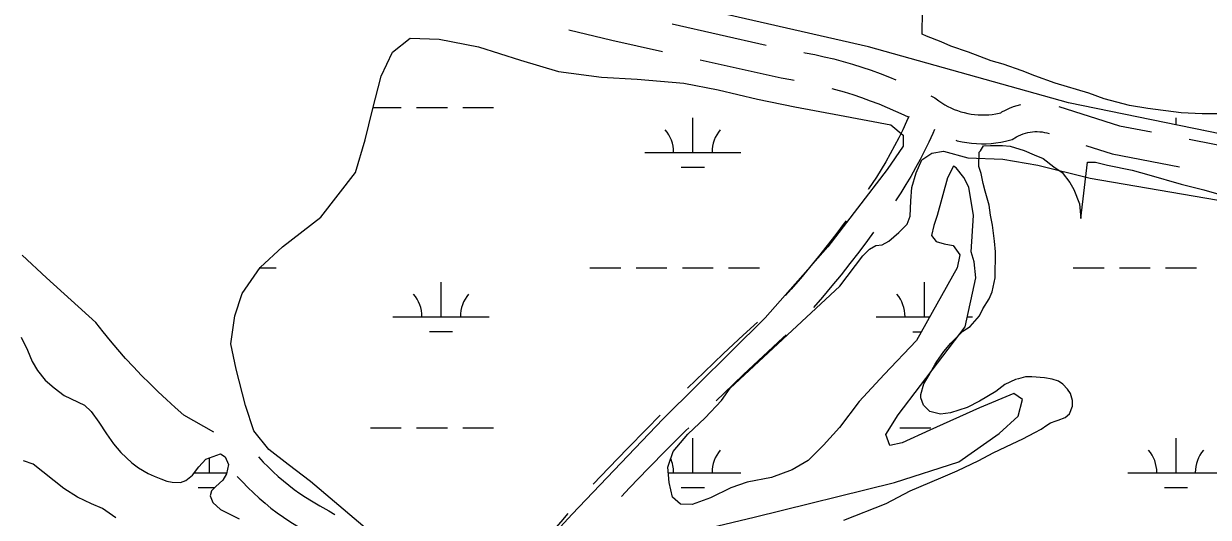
# Model space of a CAD drawing. Extents: x 3535183 to 3573198, y 534952 to 560562.
# Drawn here: x 3564172 to 3565402, y 554878 to 555390 of the extents above; entities that cross this region are included whole.
import ezdxf

# ---------------------------------------------------------------- set-up
doc = ezdxf.new("R2010")
doc.units = 0
for name, color, linetype in [('V-ROAD-CNTR', 7, 'Continuous'), ('V-SITE-VEGE', 7, 'Continuous'), ('V-WETL-SWMP', 7, 'Continuous')]:
    doc.layers.add(name, color=color, linetype=linetype)

msp = doc.modelspace()

# ---------------------------------------------------------------- linework, layer by layer
at = {"layer": 'V-ROAD-CNTR'}
msp.add_line((3564845.2, 555390.2), (3564942.8, 555368.3), dxfattribs=at)
for points in [[(3564737.8, 555384.1), (3564782.6, 555373.5), (3564835.3, 555361.7)], [(3564874.3, 555352.9), (3564958.4, 555334.1), (3564968.4, 555332.5), (3564972, 555331.9)], [(3564981.9, 555360.6), (3564983.3, 555360.3), (3564993.3, 555358.4), (3565003.2, 555356.2), (3565013, 555353.8), (3565022.8, 555351.2), (3565032.6, 555348.3), (3565042.3, 555345.3), (3565051.9, 555342.1), (3565061.4, 555338.6), (3565070.9, 555335), (3565077.6, 555332.2)], [(3565011, 555323.2), (3565014.8, 555322.2), (3565023.9, 555319.6), (3565033, 555316.8), (3565042, 555313.7), (3565051, 555310.5), (3565059.8, 555307.1), (3565068.6, 555303.5), (3565077.3, 555299.7), (3565086, 555295.8), (3565091.1, 555293.3)], [(3565113.9, 555315.4), (3565117.9, 555313.3), (3565122.1, 555310.2), (3565125.2, 555308.2), (3565128.3, 555306.3), (3565131.5, 555304.5), (3565134.8, 555302.9), (3565138.2, 555301.4), (3565141.6, 555300.2), (3565145.1, 555299), (3565148.6, 555298.1), (3565152.2, 555297.2), (3565155.8, 555296.6), (3565159.4, 555296.1), (3565163.1, 555295.8), (3565166.8, 555295.7), (3565170.4, 555295.7), (3565174.1, 555295.9), (3565177.7, 555296.3), (3565181.3, 555296.9), (3565184.9, 555297.6), (3565186.5, 555298), (3565187.8, 555298.8), (3565191.6, 555300.8), (3565195.5, 555302.7), (3565199.6, 555304.3), (3565203.7, 555305.6), (3565207.4, 555306.6)], [(3565246.8, 555304.6), (3565309.8, 555284.5), (3565343, 555278.1)], [(3565091.1, 555294.2), (3565088.7, 555288.8), (3565084.7, 555280.3), (3565080.6, 555271.8), (3565076.3, 555263.5), (3565071.8, 555255.2), (3565067.2, 555247), (3565062.4, 555238.9), (3565057.4, 555231), (3565049.3, 555219), (3565048.9, 555218.4)], [(3565117.8, 555280.5), (3565116.1, 555276.5), (3565111.8, 555267.4), (3565107.4, 555258.4), (3565102.8, 555249.4), (3565098.1, 555240.6), (3565093.1, 555231.9), (3565088, 555223.3), (3565082.6, 555214.7), (3565077.2, 555206.6)], [(3565139.7, 555269.4), (3565141.4, 555268.9), (3565146.3, 555267.8), (3565151.3, 555266.9), (3565156.3, 555266.3), (3565161.3, 555265.9), (3565166.4, 555265.7), (3565171.4, 555265.7), (3565176.5, 555266), (3565181.5, 555266.6), (3565186.5, 555267.3), (3565191.4, 555268.3), (3565198.3, 555270), (3565202.9, 555272.8), (3565205.1, 555274), (3565207.4, 555275.1), (3565209.7, 555276), (3565212.1, 555276.8), (3565214.5, 555277.4), (3565217, 555277.9), (3565219.5, 555278.3), (3565222, 555278.4), (3565224.5, 555278.5), (3565227, 555278.3), (3565229.5, 555278), (3565232, 555277.6), (3565234.4, 555277), (3565236.9, 555276.3)], [(3565275, 555264.1), (3565302.4, 555255.4), (3565372.3, 555241.8)], [(3565382.3, 555270.5), (3565461.3, 555255.1), (3565480.5, 555251.6)], [(3565025.8, 555185.7), (3565024, 555183.2), (3565015.2, 555171.5), (3565006.3, 555159.9), (3564997.2, 555148.5), (3564988, 555137.1), (3564978.6, 555125.9), (3564969, 555114.8), (3564963, 555108)], [(3565054.3, 555173.8), (3565048.1, 555165.4), (3565039.1, 555153.3), (3565029.9, 555141.4), (3565020.6, 555129.7), (3565011.1, 555118), (3565001.5, 555106.5), (3564992.1, 555095.6)], [(3564369.1, 554966), (3564338.1, 554984), (3564329, 554991.9), (3564320, 555000), (3564311.2, 555008.2), (3564302.5, 555016.6), (3564294, 555025.2), (3564285.6, 555033.9), (3564277.5, 555042.8), (3564269.5, 555051.9), (3564261.7, 555061.1), (3564254.1, 555070.5), (3564246.6, 555080), (3564221, 555103.2), (3564195.5, 555126.5), (3564170.1, 555150.1)], [(3564933.8, 555080.6), (3564919.1, 555067), (3564898.7, 555047.8), (3564878.4, 555028.4), (3564861.3, 555011.8)], [(3564963.7, 555067.4), (3564960, 555064), (3564939.6, 555045.1), (3564919.3, 555026), (3564899.2, 555006.8), (3564891, 554998.8)], [(3564832.8, 554983.7), (3564818.5, 554969.3), (3564798.8, 554949.3), (3564779.3, 554929.1), (3564763.1, 554912)], [(3564862.4, 554970.8), (3564859.4, 554967.9), (3564839.8, 554948.2), (3564820.3, 554928.3), (3564801, 554908.3), (3564792.5, 554899.4)], [(3564415.5, 554940.6), (3564420.5, 554935.1), (3564425.5, 554930), (3564430.7, 554925), (3564436, 554920.2), (3564441.4, 554915.5), (3564447, 554911), (3564452.7, 554906.7), (3564458.6, 554902.5), (3564464.5, 554898.5), (3564470.5, 554894.8), (3564479.3, 554889.8), (3564488.5, 554884.4), (3564494.8, 554880.5)], [(3564393.4, 554920.2), (3564398.8, 554914.5), (3564404.4, 554908.7), (3564410.2, 554903.1), (3564416.2, 554897.7), (3564422.3, 554892.5), (3564428.5, 554887.4), (3564435, 554882.5), (3564441.5, 554877.8), (3564448.2, 554873.4), (3564455.2, 554869), (3564464.3, 554863.9), (3564472.1, 554859.3)], [(3564737, 554881.7), (3564729.5, 554873.1), (3564714.3, 554855.8), (3564698.9, 554838.6), (3564683.4, 554821.5), (3564670.2, 554807.3)]]:
    msp.add_lwpolyline(points, dxfattribs=at)
at = {"layer": 'V-SITE-VEGE'}
for points in [[(3565422.9, 555296.8), (3565395.8, 555297), (3565373.8, 555297.8), (3565339.4, 555302.5), (3565320.4, 555305.6), (3565294.1, 555312.3), (3565278, 555318.3), (3565242.9, 555328.8), (3565221.8, 555336.3), (3565208.6, 555341.5), (3565188.9, 555348.3), (3565176.5, 555352), (3565153.1, 555361), (3565134.8, 555367), (3565124.6, 555371.5), (3565109.3, 555377.4), (3565104.9, 555379.7), (3565105.1, 555403.8)], [(3565023.5, 554874.8), (3565067.6, 554892.1), (3565092.6, 554905.1), (3565124.2, 554918.8), (3565141.1, 554926), (3565163.9, 554936.8), (3565178.6, 554944.7), (3565198.4, 554954.1), (3565209.5, 554959.2), (3565222, 554965.7), (3565228.6, 554969.3), (3565234.5, 554973.6), (3565238.2, 554975.8), (3565244, 554978), (3565246.2, 554978.7), (3565253.6, 554981.5), (3565258, 554985.2), (3565261, 554993.2), (3565261, 554999.1), (3565258.9, 555006.4), (3565256, 555010.8), (3565250.9, 555016), (3565246.5, 555019), (3565240, 555021.2), (3565231.9, 555022.7), (3565218.7, 555023.6), (3565212.1, 555023.6), (3565204.8, 555021.5), (3565201.9, 555020.8), (3565190.8, 555015.7), (3565181.3, 555008.4), (3565164.3, 554998.3), (3565151.8, 554991.8), (3565134.2, 554986.1), (3565124, 554984.7), (3565113, 554987.7), (3565106.4, 554994.3), (3565103.6, 555001.7), (3565103.6, 555005.4), (3565106.6, 555016.3), (3565111.8, 555025.1), (3565118.5, 555036.7), (3565120, 555039.7), (3565127.4, 555049.9), (3565134.8, 555058.6), (3565147.3, 555071), (3565154.7, 555076), (3565164.3, 555087), (3565168, 555094.3), (3565174.6, 555104.5), (3565177.6, 555111.8), (3565180.7, 555126.4), (3565180.9, 555153.5), (3565180.2, 555164.5), (3565178.1, 555181.3), (3565176, 555191.6), (3565174.6, 555201.9), (3565170.3, 555216.6), (3565168.2, 555224.6), (3565166.1, 555234.9), (3565163.9, 555242.2), (3565164, 555256.9), (3565165.5, 555258.4), (3565168.5, 555263.5), (3565175.8, 555264.1), (3565188.3, 555264), (3565196.3, 555263.3), (3565210.9, 555258.8), (3565221.2, 555254.3), (3565230.7, 555250.6), (3565241.6, 555241.7), (3565250.3, 555235.8), (3565258.3, 555225.4), (3565262.6, 555218.1), (3565268.4, 555203.4), (3565269.8, 555188)], [(3565269.8, 555188), (3565276.8, 555246.6), (3565284.8, 555246.5), (3565297.3, 555243.5), (3565322.9, 555238.2), (3565340.4, 555233.6), (3565374, 555223.9), (3565397.4, 555217.8), (3565434.7, 555207.3)]]:
    msp.add_lwpolyline(points, dxfattribs=at)
at = {"layer": 'V-WETL-SWMP'}
for p, q in [((3564534.7, 555303.3), (3564563.8, 555303.3)), ((3564579.8, 555303.3), (3564611.8, 555303.3)), ((3564627.8, 555303.3), (3564659.8, 555303.3)), ((3564866.7, 555256.8), (3564866.7, 555292.8)), ((3565368.6, 555285.4), (3565368.6, 555292.8)), ((3564816.7, 555256.8), (3564916.7, 555256.8)), ((3564854.7, 555241.4), (3564878.7, 555241.4)), ((3564416.8, 555136.8), (3564433.9, 555136.8)), ((3564759.8, 555136.8), (3564791.8, 555136.8)), ((3564807.8, 555136.8), (3564839.8, 555136.8)), ((3564855.8, 555136.8), (3564887.8, 555136.8)), ((3564903.8, 555136.8), (3564935.8, 555136.8)), ((3565261.8, 555136.7), (3565293.8, 555136.7)), ((3565309.8, 555136.7), (3565341.8, 555136.7)), ((3565357.8, 555136.7), (3565389.8, 555136.7)), ((3564605.2, 555086), (3564605.2, 555122)), ((3565107.2, 555086), (3565107.2, 555122)), ((3564555.2, 555086), (3564655.2, 555086)), ((3565057.2, 555086), (3565112.8, 555086)), ((3565151.8, 555086), (3565157.2, 555086)), ((3564593.2, 555070.6), (3564617.2, 555070.6)), ((3565095.2, 555070.5), (3565104.1, 555070.5)), ((3564531.8, 554970.6), (3564563.8, 554970.6)), ((3564579.8, 554970.6), (3564611.8, 554970.6)), ((3564627.8, 554970.6), (3564659.8, 554970.6)), ((3565081.8, 554970.5), (3565113.8, 554970.5)), ((3564866.7, 554924.1), (3564866.7, 554960.1)), ((3565368.6, 554924.1), (3565368.6, 554960.1)), ((3564364.8, 554924.1), (3564364.8, 554939.5)), ((3564348.9, 554924.1), (3564382.6, 554924.1)), ((3564841.2, 554924.1), (3564916.7, 554924.1)), ((3565318.6, 554924.1), (3565418.6, 554924.1)), ((3564352.8, 554908.7), (3564370.3, 554908.7)), ((3564854.7, 554908.7), (3564878.7, 554908.7)), ((3565356.6, 554908.7), (3565380.6, 554908.7))]:
    msp.add_line(p, q, dxfattribs=at)
for points in [[(3565605.7, 555428.4), (3565585, 555384.6), (3565569.1, 555353.2), (3565551.2, 555313), (3565536.1, 555283.5), (3565517.4, 555263.7), (3565502.1, 555258.2), (3565256.9, 555308.2), (3565049.3, 555366.3), (3564893.9, 555401.7)], [(3564544.2, 554851.7), (3564469.7, 554915), (3564446.5, 554932.6), (3564426.2, 554948.1), (3564410.8, 554967.6), (3564402.1, 554993.8), (3564392.5, 555031.7), (3564386.8, 555057.9), (3564390.8, 555087), (3564398.6, 555110.2), (3564417.2, 555137.3), (3564440.5, 555158.6), (3564480.4, 555189.5), (3564516.4, 555235.9), (3564526.3, 555269.9), (3564534.1, 555300.9), (3564543, 555335.8), (3564554.7, 555360.9), (3564573.2, 555375.4), (3564603.3, 555374.3), (3564644, 555366.4), (3564687.6, 555352.7), (3564727.3, 555340.9), (3564771.9, 555335), (3564808.8, 555332.9), (3564857.2, 555328.8), (3564893.1, 555321.9), (3564933.8, 555312.1), (3564972.6, 555304.2), (3565019.1, 555295.3), (3565072.4, 555285.4), (3565085, 555274.7), (3565085, 555263.1), (3565068.4, 555238.9), (3565007, 555158.6), (3564941.8, 555085.1), (3564835.7, 554979.7), (3564741.2, 554881.1), (3564671.1, 554804.7)], [(3564885.4, 554867), (3564930.4, 554877.8), (3565076.2, 554913.8), (3565143.1, 554935.3), (3565184.9, 554964.7), (3565204.7, 554982.8), (3565209.2, 555000.2), (3565200.2, 555006.5), (3565164.4, 554991.5), (3565112.8, 554968.2), (3565084.2, 554955), (3565071.2, 554952.3), (3565067.3, 554963.7), (3565079.8, 554984.2), (3565149.5, 555075.5), (3565160.8, 555126.6), (3565158.8, 555143.1), (3565155.9, 555153.6), (3565158.2, 555191.3), (3565153.4, 555220.8), (3565148.1, 555230.8), (3565140.3, 555240.6), (3565137.5, 555242.3), (3565131.2, 555230.5), (3565120.5, 555191.2), (3565117.1, 555181), (3565114.7, 555170.3), (3565119.6, 555164.3), (3565127.7, 555161.9), (3565137.1, 555160.2), (3565144, 555150.4), (3565141.4, 555136.8), (3565098.9, 555061.3), (3565065.5, 555026.1), (3565039.5, 554998), (3565019.2, 554971), (3565002.3, 554952.8), (3564986.5, 554936.9), (3564969.9, 554927.1), (3564948.3, 554919.1), (3564923.2, 554914.2), (3564906.3, 554908.5), (3564885.1, 554897.8), (3564866.1, 554891.2), (3564854, 554891.5), (3564845.7, 554898.6), (3564842.1, 554913.9), (3564840.6, 554929.9), (3564846.1, 554946.1), (3564861.5, 554964), (3564879.5, 554981.1), (3564896.3, 554999), (3564905.4, 555011.9), (3565019.3, 555117.9), (3565043.4, 555149.5), (3565050.2, 555156.4), (3565056.9, 555159.9), (3565063.2, 555160.7), (3565070.4, 555164.4), (3565080.5, 555173.6), (3565089.3, 555182.3), (3565092.6, 555190.7), (3565093.2, 555206.4), (3565094, 555220.3), (3565098.8, 555235.4), (3565104.7, 555249.2), (3565114.9, 555255.9), (3565127, 555258.1), (3565152.4, 555251.2), (3565188.8, 555249.8)], [(3565188.8, 555249.8), (3565225.1, 555243.5), (3565279.5, 555229.9), (3565459.2, 555199.3)], [(3564169.1, 555064.9), (3564175.6, 555051.2), (3564180.4, 555039.6)], [(3564180.4, 555039.6), (3564186, 555030.3), (3564194.1, 555020.3), (3564203.2, 555012.1), (3564213.8, 555004.2), (3564234.7, 554994.2), (3564241.6, 554987.7), (3564249.6, 554976.5), (3564257.8, 554964.5), (3564264.9, 554954), (3564272.4, 554944.9), (3564284, 554934.2), (3564291, 554929.2), (3564300.9, 554923.4), (3564307, 554920.4), (3564314, 554917.6), (3564320.3, 554915.3), (3564325.8, 554914.1), (3564334.6, 554913.9), (3564340.1, 554916), (3564346.9, 554921.5), (3564353.7, 554930.3), (3564360.7, 554938), (3564376, 554943.6), (3564381, 554940.4), (3564384.4, 554932.6), (3564382.4, 554923), (3564378.5, 554916.2), (3564371.1, 554909.6), (3564366.7, 554905.1), (3564365.3, 554900.2), (3564368, 554893.1), (3564376.1, 554886), (3564395.4, 554876.2)], [(3564267.3, 554877.2), (3564253.4, 554886.9), (3564242, 554891.8), (3564227.7, 554898.6), (3564213.5, 554907.8), (3564181.5, 554932.8), (3564171.4, 554936.5)]]:
    msp.add_lwpolyline(points, dxfattribs=at)
for centre, start, end in [((3564811.4, 555257.3), 359.2282, 40.7718), ((3564921.9, 555257.3), 139.2282, 180.7718), ((3565423.8, 555257.3), 139.2282, 140.4206), ((3564550, 555086.5), 359.2282, 40.7718), ((3564660.5, 555086.5), 139.2282, 180.7718), ((3565051.9, 555086.5), 359.2282, 40.7718), ((3564921.9, 554924.6), 139.2282, 180.7718), ((3565313.4, 554924.6), 359.2282, 40.7718), ((3565423.8, 554924.6), 139.2282, 180.7718), ((3564811.5, 554924.6), 359.2282, 23.9824)]:
    msp.add_arc(centre, 35.2, start, end, dxfattribs=at)

doc.saveas('drawing.dxf')
